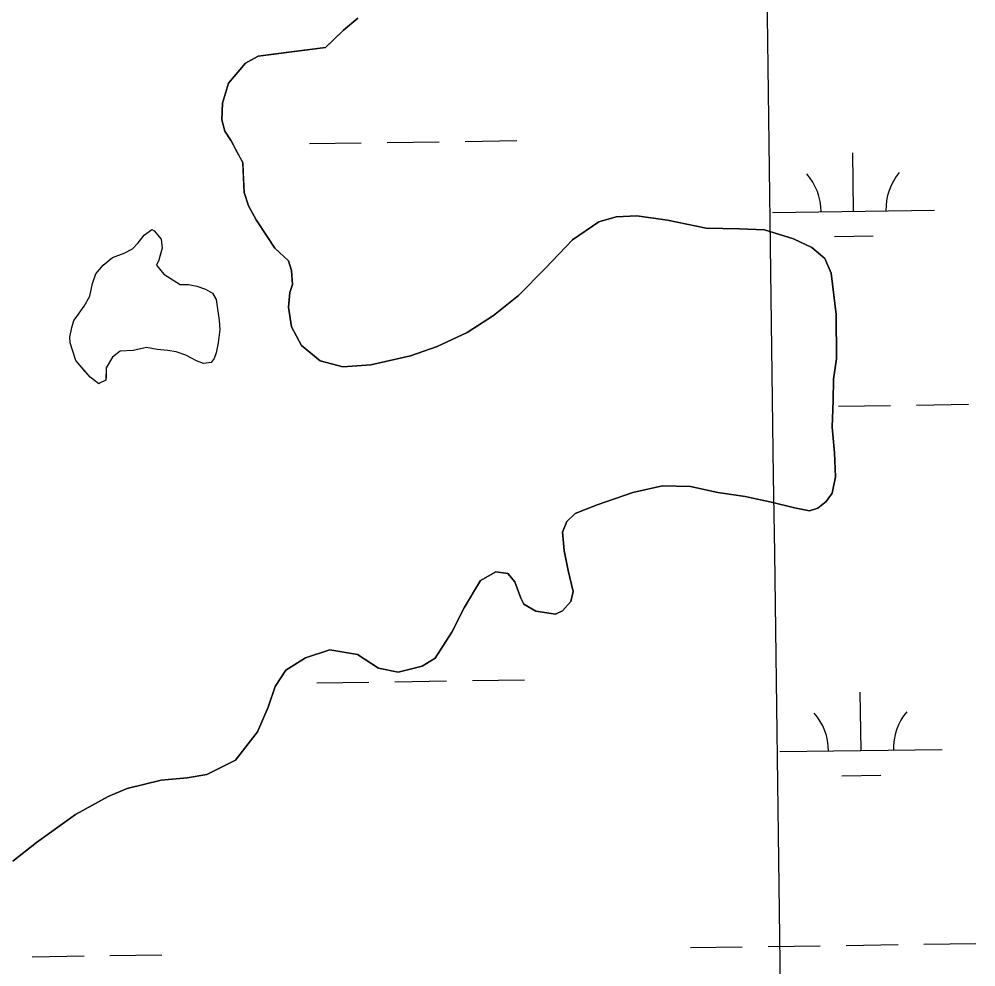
# Model space of a CAD drawing. Extents: x 3767014 to 3805179, y 361544 to 387384.
# Drawn here: x 3773315 to 3773905, y 375741 to 376326 of the extents above; entities that cross this region are included whole.
import ezdxf

# ---------------------------------------------------------------- set-up
doc = ezdxf.new("R2010")
doc.units = 0
for name, color, linetype in [('V-GRID-MAJR', 7, 'Continuous'), ('V-TOPO-SHOR', 7, 'Continuous'), ('V-WETL-SWMP', 7, 'Continuous')]:
    doc.layers.add(name, color=color, linetype=linetype)

msp = doc.modelspace()

# ---------------------------------------------------------------- linework, layer by layer
at = {"layer": 'V-GRID-MAJR'}
msp.add_spline([(3773902.222, 367002.175), (3773820.257, 373061.356), (3773738.277, 379121.596), (3773656.297, 385181.838), (3773656.283, 385182.897)], degree=3, dxfattribs=at)
at = {"layer": 'V-TOPO-SHOR'}
for points in [[(3773523.544, 376326.675), (3773514.837, 376319.354), (3773508.098, 376312.788), (3773503.737, 376308.54), (3773473.159, 376304.635), (3773462.181, 376303.213), (3773454.299, 376299.011), (3773443.96, 376286.623), (3773440.274, 376274.146), (3773439.75, 376263.978), (3773441.613, 376256.908), (3773445.449, 376250.987), (3773449.271, 376243.891), (3773452.711, 376237.585), (3773453.021, 376231.318), (3773453.643, 376219.178), (3773456.275, 376210.924), (3773460.858, 376202.253), (3773467.768, 376191.987), (3773472.372, 376184.882), (3773480.88, 376176.944), (3773482.76, 376171.048), (3773483.429, 376162.428), (3773481.797, 376157.361), (3773480.896, 376148.37), (3773482.694, 376136.215), (3773488.805, 376124.785), (3773500.424, 376115.24), (3773514.465, 376111.533), (3773531.703, 376112.872), (3773556.041, 376118.424), (3773572.552, 376124.081), (3773591.062, 376132.838), (3773607.245, 376143.195), (3773622.671, 376155.518), (3773639.331, 376172.518), (3773655.998, 376189.914), (3773672.189, 376201.053), (3773682.796, 376204.043), (3773695.721, 376204.657), (3773714.472, 376202.063), (3773738.28, 376197.055), (3773759.021, 376196.783), (3773774.276, 376196.191), (3773792.206, 376190.477)], [(3773349.265, 376141.292), (3773354.848, 376149.052), (3773358.454, 376155.27), (3773360.121, 376163.079), (3773362.157, 376168.926), (3773366.536, 376174.351), (3773372.471, 376178.974), (3773379.553, 376181.622), (3773384.679, 376184.294), (3773388.253, 376188.165), (3773391.839, 376192.818), (3773396.584, 376196.279), (3773398.138, 376195.474), (3773402.38, 376190.33), (3773403.09, 376184.839), (3773401.86, 376180.546), (3773401.034, 376177.423), (3773399.429, 376174.312)], [(3773792.206, 376190.477), (3773803.489, 376185.242), (3773811.617, 376178.482), (3773815.414, 376169.432), (3773817.192, 376155.708), (3773818.603, 376143.949), (3773818.636, 376116.553), (3773816.905, 376104.049), (3773816.731, 376090.746), (3773816.125, 376074.315), (3773817.485, 376058.641), (3773818.073, 376043.763), (3773815.984, 376033.613), (3773812.396, 376028.573), (3773807.253, 376024.333), (3773802.143, 376022.836), (3773792.774, 376024.524), (3773779.509, 376027.829), (3773762.336, 376031.577), (3773745.541, 376034.143), (3773728.761, 376037.887), (3773711.544, 376038.112), (3773693.095, 376034.049), (3773671.079, 376026.508), (3773657.702, 376021.206), (3773652.547, 376016.184), (3773649.723, 376009.567), (3773650.747, 375998.205), (3773653.327, 375986.038), (3773656.289, 375973.084), (3773655.033, 375966.838), (3773649.868, 375961.034), (3773645.539, 375959.133), (3773633.429, 375960.857), (3773626.05, 375965.261), (3773624.139, 375968.808), (3773620.361, 375979.033), (3773616.121, 375984.176), (3773608.697, 375985.057), (3773599.234, 375979.701), (3773595.234, 375973.1), (3773589.229, 375963.002), (3773581.596, 375947.838), (3773571.211, 375931.927), (3773563.318, 375926.943), (3773548.396, 375923.225), (3773536.296, 375925.73), (3773523.49, 375934.119), (3773506.31, 375937.082), (3773491.372, 375932.19), (3773479.139, 375924.524), (3773472.745, 375914.431), (3773468.27, 375901.574), (3773461.811, 375886.394), (3773448.275, 375868.96), (3773430.548, 375860.19), (3773418.387, 375858.001), (3773402.322, 375856.645), (3773381.511, 375851.439), (3773369.704, 375846.505), (3773349.599, 375835.417), (3773325.498, 375818.122), (3773310.865, 375806.571)], [(3773399.429, 376174.312), (3773404.055, 376168.77), (3773414.152, 376162.372), (3773419.243, 376162.307), (3773424.32, 376161.457), (3773429.778, 376159.427), (3773434.052, 376157.021), (3773436.352, 376153.075), (3773438.14, 376140.129), (3773438.459, 376134.643), (3773437.568, 376126.432), (3773436.311, 376120.184), (3773435.09, 376116.673), (3773433.104, 376114.351), (3773428.393, 376113.628), (3773424.107, 376115.252), (3773417.498, 376118.863), (3773411.651, 376120.896), (3773406.572, 376121.746), (3773399.92, 376122.225), (3773393.28, 376123.487), (3773391.71, 376123.116), (3773385.033, 376121.638), (3773377.198, 376121.349), (3773372.448, 376117.495), (3773368.444, 376110.89), (3773368.375, 376105.409), (3773368.348, 376103.451), (3773364.408, 376101.545), (3773364.01, 376101.158), (3773358.581, 376105.145), (3773355.495, 376108.711), (3773349.709, 376115.443), (3773347.827, 376121.341), (3773346.328, 376126.453), (3773345.984, 376129.979), (3773347.235, 376135.839), (3773348.466, 376140.129), (3773349.265, 376141.292)]]:
    msp.add_lwpolyline(points, dxfattribs=at)
at = {"layer": 'V-WETL-SWMP'}
for p, q in [((3773493.765, 376249.357), (3773525.762, 376249.802)), ((3773541.76, 376250.024), (3773573.757, 376250.469)), ((3773589.755, 376250.691), (3773621.752, 376251.135)), ((3773829.221, 376207.583), (3773828.721, 376243.579)), ((3773779.226, 376206.888), (3773879.216, 376208.277)), ((3773817.437, 376191.987), (3773841.434, 376192.32)), ((3773820.046, 376087.373), (3773852.043, 376087.817)), ((3773868.041, 376088.04), (3773900.038, 376088.484)), ((3773594.376, 375918.048), (3773626.373, 375918.492)), ((3773498.385, 375916.715), (3773530.382, 375917.159)), ((3773546.381, 375917.381), (3773578.378, 375917.826)), ((3773833.842, 375874.94), (3773833.342, 375910.936)), ((3773783.847, 375874.245), (3773883.837, 375875.634)), ((3773822.058, 375859.344), (3773846.055, 375859.677)), ((3773728.676, 375753.396), (3773760.673, 375753.841)), ((3773776.671, 375754.063), (3773808.668, 375754.508)), ((3773824.667, 375754.73), (3773856.664, 375755.174)), ((3773872.662, 375755.397), (3773904.659, 375755.841)), ((3773322.807, 375747.758), (3773354.804, 375748.203)), ((3773370.803, 375748.425), (3773402.8, 375748.87))]:
    msp.add_line(p, q, dxfattribs=at)
for points in [[(3773653.328, 375986.038), (3773650.747, 375998.204), (3773649.722, 376009.568), (3773652.548, 376016.184), (3773657.702, 376021.205), (3773671.079, 376026.509), (3773693.095, 376034.048), (3773711.543, 376038.112), (3773728.761, 376037.887), (3773745.541, 376034.144), (3773762.337, 376031.576), (3773779.509, 376027.829), (3773792.773, 376024.524), (3773802.144, 376022.836), (3773807.252, 376024.334), (3773812.395, 376028.572), (3773815.983, 376033.613), (3773818.073, 376043.762), (3773817.485, 376058.642), (3773816.125, 376074.315), (3773816.732, 376090.745), (3773816.906, 376104.05), (3773818.635, 376116.552), (3773818.602, 376143.949), (3773815.414, 376169.431), (3773811.618, 376178.482), (3773803.488, 376185.242), (3773792.206, 376190.478), (3773774.277, 376196.192), (3773759.021, 376196.783), (3773738.281, 376197.055), (3773714.473, 376202.063), (3773695.72, 376204.657), (3773682.797, 376204.044), (3773672.19, 376201.052), (3773655.997, 376189.913), (3773639.332, 376172.519), (3773622.671, 376155.517), (3773607.245, 376143.194), (3773591.063, 376132.839), (3773572.553, 376124.08), (3773556.041, 376118.425), (3773531.703, 376112.873), (3773514.464, 376111.533), (3773500.423, 376115.24), (3773488.806, 376124.785), (3773482.694, 376136.215), (3773480.896, 376148.371), (3773481.797, 376157.361), (3773483.429, 376162.428), (3773482.759, 376171.047), (3773480.879, 376176.943), (3773472.373, 376184.882), (3773467.769, 376191.987), (3773460.859, 376202.253), (3773456.275, 376210.924), (3773453.644, 376219.177), (3773452.711, 376237.585), (3773445.45, 376250.987), (3773441.614, 376256.908), (3773439.749, 376263.977), (3773440.274, 376274.146), (3773443.96, 376286.622), (3773454.298, 376299.011), (3773462.181, 376303.213), (3773503.737, 376308.54), (3773514.837, 376319.353), (3773523.544, 376326.675)], [(3773310.865, 375806.572), (3773325.498, 375818.122), (3773349.598, 375835.418), (3773369.704, 375846.505), (3773381.51, 375851.439), (3773402.322, 375856.645), (3773418.386, 375858.001), (3773430.548, 375860.19), (3773448.275, 375868.959), (3773461.81, 375886.394), (3773468.271, 375901.574), (3773472.745, 375914.431), (3773479.139, 375924.523), (3773491.372, 375932.19), (3773506.309, 375937.083), (3773523.491, 375934.118), (3773536.297, 375925.731), (3773548.397, 375923.225), (3773563.318, 375926.943), (3773571.211, 375931.928), (3773581.596, 375947.839), (3773589.23, 375963.002), (3773599.234, 375979.701), (3773608.697, 375985.056), (3773616.122, 375984.176), (3773620.36, 375979.033), (3773624.14, 375968.807), (3773626.05, 375965.26), (3773633.429, 375960.858), (3773645.539, 375959.134), (3773649.869, 375961.034), (3773655.033, 375966.837), (3773656.289, 375973.083), (3773653.328, 375986.038)]]:
    msp.add_lwpolyline(points, dxfattribs=at)
msp.add_lwpolyline([(3773349.264, 376141.293), (3773354.848, 376149.052), (3773358.454, 376155.27), (3773360.122, 376163.08), (3773362.157, 376168.927), (3773366.535, 376174.352), (3773372.47, 376178.973), (3773379.553, 376181.621), (3773384.678, 376184.295), (3773388.253, 376188.165), (3773391.839, 376192.817), (3773396.583, 376196.279), (3773398.139, 376195.475), (3773402.379, 376190.329), (3773403.09, 376184.838), (3773401.035, 376177.424), (3773399.428, 376174.313), (3773404.055, 376168.77), (3773414.152, 376162.373), (3773419.242, 376162.306), (3773424.321, 376161.456), (3773429.777, 376159.427), (3773434.053, 376157.021), (3773436.351, 376153.075), (3773438.139, 376140.13), (3773438.459, 376134.643), (3773437.568, 376126.432), (3773436.312, 376120.183), (3773435.091, 376116.674), (3773433.103, 376114.351), (3773428.394, 376113.629), (3773424.108, 376115.252), (3773417.498, 376118.863), (3773411.651, 376120.897), (3773406.572, 376121.747), (3773399.921, 376122.225), (3773393.28, 376123.487), (3773385.033, 376121.637), (3773377.197, 376121.348), (3773372.448, 376117.495), (3773368.445, 376110.89), (3773368.348, 376103.451), (3773364.407, 376101.545), (3773364.011, 376101.158), (3773358.581, 376105.145), (3773349.709, 376115.443), (3773347.828, 376121.341), (3773346.329, 376126.452), (3773345.983, 376129.98), (3773347.235, 376135.838), (3773348.466, 376140.129)], close=True, dxfattribs=at)
for centre, start, end in [((3773773.977, 376207.29), 0.024037, 41.567696), ((3773884.452, 376208.825), 140.024034, 181.567693), ((3773778.598, 375874.647), 0.024037, 41.567696), ((3773889.073, 375876.182), 140.024034, 181.567693)]:
    msp.add_arc(centre, 35.246, start, end, dxfattribs=at)

doc.saveas('drawing.dxf')
